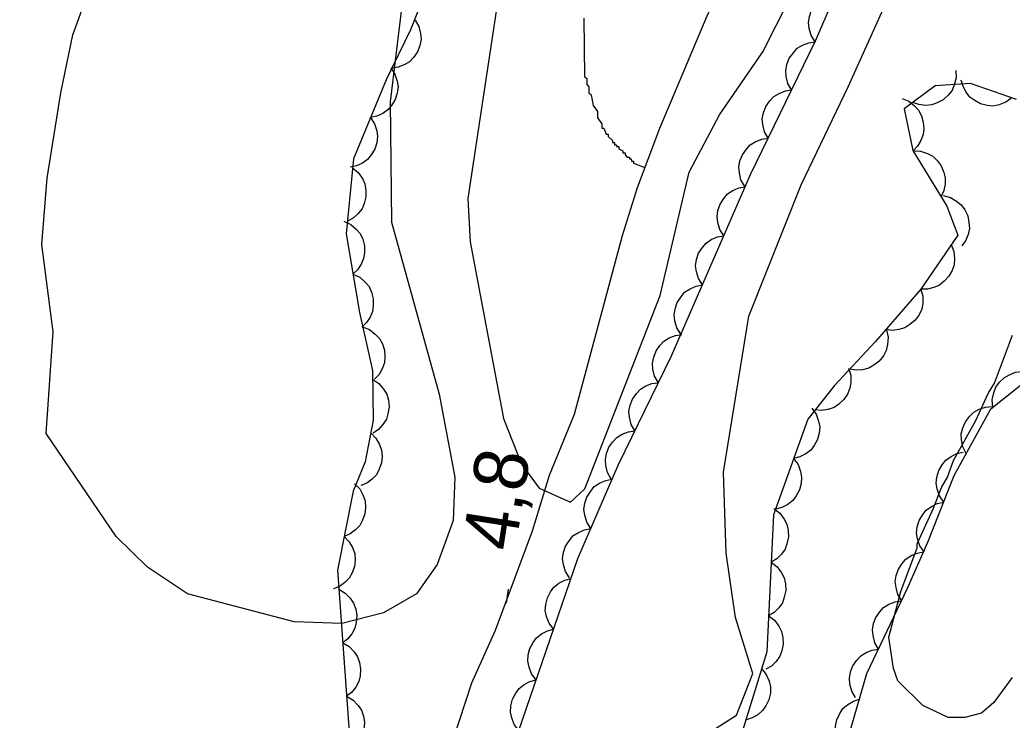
# Model space of a CAD drawing. Extents: x 282461 to 284471, y 5554090 to 5557646.
# Drawn here: x 283662.4 to 283717.9, y 5555165.4 to 5555204.5 of the extents above; entities that cross this region are included whole.
import ezdxf

# ---------------------------------------------------------------- set-up
doc = ezdxf.new("R2010")
doc.units = 0
for name, color, linetype in [('Niveau 1', 7, 'Continuous'), ('Niveau 2', 7, 'Continuous'), ('Niveau 22', 7, 'Continuous'), ('Niveau 3', 7, 'Continuous'), ('Niveau 44', 7, 'Continuous'), ('Niveau 7', 7, 'Continuous')]:
    doc.layers.add(name, color=color, linetype=linetype)

msp = doc.modelspace()

# ---------------------------------------------------------------- linework, layer by layer
at = {"layer": 'Niveau 1'}
for points in [[(283689.65, 5555136.73), (283690.63, 5555142.42), (283694.42, 5555156.97), (283695.9, 5555160.24), (283698.78, 5555163.28), (283702.47, 5555165.64), (283703.38, 5555167.97), (283702.41, 5555171.1), (283701.9, 5555174.69), (283701.74, 5555179.22), (283703.15, 5555187.94), (283706.09, 5555195.28), (283708.71, 5555200.76), (283710.75, 5555205.31), (283711.03, 5555208.4)], [(283683.75, 5555205.15), (283683.11, 5555199.92), (283683.18, 5555193.19), (283685.86, 5555183.58), (283686.72, 5555178.95), (283686.63, 5555176.51), (283685.73, 5555174.06), (283684.59, 5555172.42), (283682.74, 5555171.36), (283680.41, 5555170.76), (283677.74, 5555170.85), (283671.78, 5555172.41), (283669.55, 5555173.9), (283667.79, 5555175.62), (283663.88, 5555181.38), (283664.28, 5555187.07), (283663.65, 5555191.94), (283663.95, 5555195.66), (283664.71, 5555200.43), (283665.37, 5555203.68), (283666.73, 5555207.41)]]:
    msp.add_lwpolyline(points, dxfattribs=at)
at = {"layer": 'Niveau 2'}
for points in [[(283689.53, 5555208.21), (283687.45, 5555194.53), (283687.59, 5555192.09), (283689.45, 5555182.23), (283690.45, 5555179.66), (283691.44, 5555178.33), (283693.19, 5555177.55), (283693.99, 5555178.29), (283698.21, 5555189.09), (283699.83, 5555196), (283701.52, 5555199.19), (283703.94, 5555202.72), (283706.19, 5555207.2)], [(283717.88, 5555167.74), (283716.85, 5555166.34), (283716.16, 5555165.75), (283715.23, 5555165.51), (283714.3, 5555165.5), (283712.89, 5555166.18), (283711.48, 5555167.56), (283711.24, 5555168.25), (283710.99, 5555169.99), (283711.66, 5555172.55), (283712.56, 5555174.99), (283712.56, 5555175.22), (283713.47, 5555177.2), (283713.92, 5555178.37), (283714.26, 5555178.95), (283714.6, 5555179.88), (283715.85, 5555182.1), (283716.53, 5555183.62), (283716.88, 5555184.2), (283717.89, 5555186.88)]]:
    msp.add_lwpolyline(points, dxfattribs=at)
at = {"layer": 'Niveau 22'}
msp.add_lwpolyline([(283679.71, 5555134.18), (283680.33, 5555139.6), (283681.43, 5555144.68), (283682.09, 5555148.4), (283683.88, 5555155.31), (283685.57, 5555161.01), (283687.67, 5555167.44), (283688.99, 5555170.38), (283691.07, 5555175.94), (283692.01, 5555179.06), (283693.42, 5555182.46), (283696.09, 5555192.45), (283696.93, 5555195.13), (283698.18, 5555198.46), (283700.83, 5555204.74), (283706.24, 5555216.69), (283707.09, 5555218.85), (283708.95, 5555224.04), (283710.85, 5555231.15), (283711.78, 5555236.68), (283712.45, 5555239.36), (283712.77, 5555242.09), (283713.32, 5555245.38)], dxfattribs=at)
at = {"layer": 'Niveau 3'}
msp.add_line((283689.61, 5555171.89), (283689.73, 5555172.68), dxfattribs=at)
at = {"layer": 'Niveau 44'}
for points in [[(283678.75, 5555121.66), (283683.39, 5555141.57), (283686.07, 5555151.12), (283687.41, 5555156.35), (283693.6, 5555174.4), (283695.87, 5555179.65), (283698.83, 5555185.72), (283703.25, 5555195.86), (283706.89, 5555203.33), (283713.15, 5555217.86), (283716.75, 5555228.38), (283718.59, 5555234.03), (283719.23, 5555237.1), (283719.73, 5555243.52), (283720.03, 5555244.88)], [(283685.82, 5555207.92), (283684.24, 5555203.95), (283682.88, 5555201.16), (283681.06, 5555196.73), (283680.65, 5555192.54), (283681.39, 5555188.14), (283682.13, 5555184.9), (283682.16, 5555182.12), (283681.72, 5555179.79), (283681.04, 5555178.16), (283680.16, 5555173.74), (283680.99, 5555162.38), (283680.58, 5555157.5), (283679.27, 5555149.83), (283677.72, 5555143.08), (283675.41, 5555141.43), (283672.62, 5555141.64), (283670.73, 5555143.94), (283668.82, 5555148.33), (283666.46, 5555151.09), (283661.8, 5555151.28)], [(283706.87, 5555203.28), (283706.64, 5555203.63), (283706.53, 5555204.02), (283706.49, 5555204.35), (283706.54, 5555204.7), (283706.66, 5555205.05), (283706.86, 5555205.37), (283707.07, 5555205.62), (283707.36, 5555205.82), (283707.7, 5555205.97), (283708.05, 5555206.03)], [(283684.51, 5555204.5), (283684.72, 5555204.14), (283684.81, 5555203.74), (283684.84, 5555203.41), (283684.77, 5555203.07), (283684.64, 5555202.73), (283684.42, 5555202.41), (283684.2, 5555202.17), (283683.9, 5555201.99), (283683.55, 5555201.86), (283683.19, 5555201.81)], [(283705.55, 5555200.59), (283705.34, 5555200.95), (283705.25, 5555201.34), (283705.22, 5555201.67), (283705.29, 5555202.02), (283705.42, 5555202.36), (283705.65, 5555202.67), (283705.86, 5555202.92), (283706.16, 5555203.1), (283706.51, 5555203.23), (283706.87, 5555203.28)], [(283683.15, 5555201.82), (283683.38, 5555201.48), (283683.5, 5555201.09), (283683.55, 5555200.76), (283683.51, 5555200.41), (283683.4, 5555200.06), (283683.19, 5555199.73), (283682.99, 5555199.48), (283682.7, 5555199.28), (283682.37, 5555199.12), (283682.01, 5555199.05)], [(283714.72, 5555201.68), (283714.74, 5555201.26), (283714.64, 5555200.87), (283714.52, 5555200.56), (283714.3, 5555200.29), (283714.02, 5555200.04), (283713.68, 5555199.87), (283713.38, 5555199.75), (283713.03, 5555199.73), (283712.66, 5555199.77), (283712.32, 5555199.89)], [(283718.11, 5555200.06), (283715.55, 5555200.96), (283713.57, 5555200.82), (283711.84, 5555199.53), (283712.33, 5555197.21), (283714.23, 5555194.1), (283714.83, 5555192.48), (283712.77, 5555189.45), (283710.24, 5555186.52), (283707.94, 5555184.06), (283706.45, 5555182.19), (283704.54, 5555176.84), (283704.16, 5555169.18), (283702.81, 5555164.76)], [(283717.86, 5555200.15), (283717.53, 5555199.9), (283717.14, 5555199.76), (283716.82, 5555199.69), (283716.47, 5555199.72), (283716.11, 5555199.81), (283715.78, 5555200), (283715.51, 5555200.19), (283715.3, 5555200.47), (283715.13, 5555200.79), (283715.03, 5555201.14)], [(283704.24, 5555197.89), (283704.03, 5555198.25), (283703.94, 5555198.65), (283703.91, 5555198.98), (283703.98, 5555199.32), (283704.11, 5555199.67), (283704.33, 5555199.98), (283704.55, 5555200.22), (283704.85, 5555200.4), (283705.2, 5555200.54), (283705.55, 5555200.59)], [(283711.72, 5555200.12), (283712.1, 5555199.96), (283712.42, 5555199.7), (283712.64, 5555199.46), (283712.8, 5555199.15), (283712.91, 5555198.79), (283712.93, 5555198.41), (283712.9, 5555198.09), (283712.78, 5555197.76), (283712.59, 5555197.44), (283712.34, 5555197.18)], [(283682.01, 5555199.05), (283682.24, 5555198.7), (283682.36, 5555198.31), (283682.41, 5555197.99), (283682.37, 5555197.64), (283682.26, 5555197.28), (283682.05, 5555196.96), (283681.85, 5555196.7), (283681.56, 5555196.5), (283681.23, 5555196.35), (283680.87, 5555196.27)], [(283702.93, 5555195.2), (283702.72, 5555195.56), (283702.63, 5555195.95), (283702.6, 5555196.28), (283702.66, 5555196.63), (283702.8, 5555196.97), (283703.02, 5555197.28), (283703.24, 5555197.53), (283703.54, 5555197.71), (283703.88, 5555197.84), (283704.24, 5555197.89)], [(283712.34, 5555197.19), (283712.76, 5555197.17), (283713.14, 5555197.03), (283713.44, 5555196.88), (283713.69, 5555196.64), (283713.91, 5555196.34), (283714.05, 5555195.98), (283714.14, 5555195.67), (283714.13, 5555195.32), (283714.06, 5555194.96), (283713.91, 5555194.63)], [(283681.01, 5555196.24), (283681.33, 5555195.97), (283681.56, 5555195.63), (283681.7, 5555195.34), (283681.76, 5555194.99), (283681.75, 5555194.62), (283681.65, 5555194.25), (283681.54, 5555193.95), (283681.31, 5555193.67), (283681.04, 5555193.43), (283680.72, 5555193.25)], [(283701.76, 5555192.44), (283701.53, 5555192.79), (283701.43, 5555193.18), (283701.38, 5555193.51), (283701.43, 5555193.85), (283701.55, 5555194.2), (283701.76, 5555194.53), (283701.97, 5555194.78), (283702.26, 5555194.97), (283702.6, 5555195.12), (283702.96, 5555195.18)], [(283714.02, 5555194.68), (283714.42, 5555194.58), (283714.77, 5555194.37), (283715.03, 5555194.17), (283715.23, 5555193.88), (283715.39, 5555193.55), (283715.46, 5555193.17), (283715.49, 5555192.85), (283715.41, 5555192.5), (283715.27, 5555192.16), (283715.06, 5555191.87)], [(283680.53, 5555193.25), (283680.91, 5555193.07), (283681.22, 5555192.81), (283681.43, 5555192.56), (283681.58, 5555192.24), (283681.67, 5555191.88), (283681.67, 5555191.49), (283681.63, 5555191.17), (283681.49, 5555190.85), (283681.29, 5555190.54), (283681.03, 5555190.29)], [(283700.56, 5555189.69), (283700.34, 5555190.04), (283700.23, 5555190.43), (283700.18, 5555190.76), (283700.24, 5555191.11), (283700.35, 5555191.46), (283700.56, 5555191.78), (283700.77, 5555192.03), (283701.06, 5555192.22), (283701.4, 5555192.37), (283701.76, 5555192.44)], [(283714.46, 5555191.94), (283714.62, 5555191.55), (283714.65, 5555191.15), (283714.64, 5555190.82), (283714.52, 5555190.49), (283714.34, 5555190.17), (283714.07, 5555189.89), (283713.82, 5555189.68), (283713.5, 5555189.55), (283713.14, 5555189.46), (283712.78, 5555189.46)], [(283681.03, 5555190.29), (283681.41, 5555190.12), (283681.71, 5555189.85), (283681.93, 5555189.6), (283682.07, 5555189.28), (283682.17, 5555188.92), (283682.17, 5555188.54), (283682.13, 5555188.21), (283681.99, 5555187.89), (283681.79, 5555187.58), (283681.53, 5555187.33)], [(283699.36, 5555186.94), (283699.14, 5555187.29), (283699.03, 5555187.68), (283698.99, 5555188.01), (283699.04, 5555188.36), (283699.16, 5555188.71), (283699.37, 5555189.03), (283699.57, 5555189.28), (283699.87, 5555189.47), (283700.21, 5555189.62), (283700.56, 5555189.69)], [(283712.78, 5555189.46), (283712.89, 5555189.06), (283712.88, 5555188.65), (283712.82, 5555188.33), (283712.67, 5555188.01), (283712.45, 5555187.71), (283712.16, 5555187.47), (283711.88, 5555187.29), (283711.55, 5555187.19), (283711.18, 5555187.15), (283710.82, 5555187.19)], [(283681.57, 5555187.34), (283681.96, 5555187.19), (283682.28, 5555186.94), (283682.51, 5555186.7), (283682.68, 5555186.39), (283682.79, 5555186.04), (283682.81, 5555185.66), (283682.79, 5555185.33), (283682.67, 5555185), (283682.49, 5555184.68), (283682.24, 5555184.42)], [(283710.85, 5555187.17), (283710.94, 5555186.76), (283710.91, 5555186.36), (283710.84, 5555186.03), (283710.68, 5555185.72), (283710.45, 5555185.43), (283710.15, 5555185.2), (283709.87, 5555185.03), (283709.52, 5555184.95), (283709.16, 5555184.92), (283708.8, 5555184.98)], [(283698.1, 5555184.22), (283697.89, 5555184.58), (283697.8, 5555184.98), (283697.77, 5555185.31), (283697.84, 5555185.65), (283697.97, 5555186), (283698.19, 5555186.31), (283698.41, 5555186.55), (283698.71, 5555186.73), (283699.06, 5555186.87), (283699.41, 5555186.92)], [(283708.72, 5555185.04), (283708.85, 5555184.65), (283708.85, 5555184.24), (283708.81, 5555183.91), (283708.67, 5555183.59), (283708.47, 5555183.28), (283708.18, 5555183.03), (283707.92, 5555182.84), (283707.58, 5555182.73), (283707.22, 5555182.67), (283706.86, 5555182.7)], [(283707.97, 5555161.8), (283709.76, 5555167.96), (283712.03, 5555172.74), (283713.16, 5555175.3), (283714.63, 5555179.03), (283716.68, 5555182.76), (283719.33, 5555184.87)], [(283716.79, 5555182.85), (283716.76, 5555183.27), (283716.85, 5555183.66), (283716.96, 5555183.97), (283717.17, 5555184.25), (283717.44, 5555184.51), (283717.77, 5555184.69), (283718.07, 5555184.82), (283718.42, 5555184.85), (283718.79, 5555184.82), (283719.14, 5555184.72)], [(283682.14, 5555184.4), (283682.48, 5555184.17), (283682.74, 5555183.86), (283682.92, 5555183.58), (283683.01, 5555183.24), (283683.05, 5555182.87), (283682.99, 5555182.49), (283682.9, 5555182.18), (283682.71, 5555181.88), (283682.46, 5555181.61), (283682.17, 5555181.4)], [(283696.79, 5555181.53), (283696.58, 5555181.89), (283696.49, 5555182.29), (283696.46, 5555182.61), (283696.52, 5555182.96), (283696.66, 5555183.3), (283696.88, 5555183.62), (283697.1, 5555183.86), (283697.4, 5555184.04), (283697.74, 5555184.17), (283698.1, 5555184.22)], [(283706.67, 5555182.8), (283706.92, 5555182.47), (283707.05, 5555182.08), (283707.12, 5555181.76), (283707.09, 5555181.41), (283707, 5555181.05), (283706.81, 5555180.72), (283706.62, 5555180.45), (283706.34, 5555180.24), (283706.01, 5555180.07), (283705.66, 5555179.98)], [(283715.31, 5555180.26), (283715.12, 5555180.63), (283715.04, 5555181.03), (283715.03, 5555181.36), (283715.11, 5555181.7), (283715.26, 5555182.04), (283715.5, 5555182.34), (283715.73, 5555182.57), (283716.04, 5555182.74), (283716.39, 5555182.85), (283716.75, 5555182.89)], [(283682.03, 5555181.42), (283682.32, 5555181.12), (283682.52, 5555180.76), (283682.63, 5555180.45), (283682.66, 5555180.1), (283682.62, 5555179.74), (283682.49, 5555179.38), (283682.34, 5555179.08), (283682.1, 5555178.83), (283681.8, 5555178.61), (283681.47, 5555178.47)], [(283695.47, 5555178.83), (283695.26, 5555179.2), (283695.17, 5555179.59), (283695.14, 5555179.92), (283695.21, 5555180.26), (283695.34, 5555180.61), (283695.56, 5555180.92), (283695.78, 5555181.16), (283696.08, 5555181.34), (283696.43, 5555181.48), (283696.79, 5555181.53)], [(283714.05, 5555177.55), (283713.81, 5555177.89), (283713.69, 5555178.28), (283713.63, 5555178.6), (283713.67, 5555178.95), (283713.78, 5555179.31), (283713.97, 5555179.63), (283714.17, 5555179.89), (283714.46, 5555180.1), (283714.79, 5555180.26), (283715.14, 5555180.34)], [(283705.66, 5555179.98), (283705.91, 5555179.64), (283706.04, 5555179.26), (283706.11, 5555178.94), (283706.08, 5555178.59), (283705.99, 5555178.23), (283705.8, 5555177.9), (283705.61, 5555177.63), (283705.33, 5555177.42), (283705, 5555177.25), (283704.65, 5555177.16)], [(283694.32, 5555176.07), (283694.1, 5555176.42), (283693.99, 5555176.81), (283693.94, 5555177.14), (283693.99, 5555177.48), (283694.11, 5555177.83), (283694.32, 5555178.15), (283694.52, 5555178.41), (283694.82, 5555178.6), (283695.16, 5555178.75), (283695.51, 5555178.82)], [(283681.12, 5555178.57), (283681.42, 5555178.28), (283681.61, 5555177.92), (283681.72, 5555177.61), (283681.74, 5555177.25), (283681.7, 5555176.89), (283681.56, 5555176.53), (283681.42, 5555176.24), (283681.17, 5555175.99), (283680.87, 5555175.77), (283680.54, 5555175.63)], [(283712.95, 5555174.76), (283712.71, 5555175.1), (283712.59, 5555175.49), (283712.53, 5555175.81), (283712.57, 5555176.16), (283712.68, 5555176.52), (283712.88, 5555176.85), (283713.07, 5555177.1), (283713.36, 5555177.31), (283713.69, 5555177.47), (283714.05, 5555177.55)], [(283704.56, 5555177.18), (283704.89, 5555176.93), (283705.13, 5555176.6), (283705.29, 5555176.31), (283705.36, 5555175.96), (283705.37, 5555175.6), (283705.29, 5555175.22), (283705.19, 5555174.91), (283704.98, 5555174.63), (283704.72, 5555174.37), (283704.41, 5555174.18)], [(283693.13, 5555173.31), (283692.91, 5555173.67), (283692.8, 5555174.06), (283692.75, 5555174.38), (283692.8, 5555174.73), (283692.92, 5555175.08), (283693.13, 5555175.4), (283693.33, 5555175.66), (283693.63, 5555175.85), (283693.97, 5555176), (283694.32, 5555176.07)], [(283680.54, 5555175.63), (283680.83, 5555175.33), (283681.02, 5555174.97), (283681.13, 5555174.66), (283681.15, 5555174.31), (283681.11, 5555173.95), (283680.98, 5555173.59), (283680.83, 5555173.3), (283680.58, 5555173.05), (283680.28, 5555172.83), (283679.95, 5555172.69)], [(283711.71, 5555172.02), (283711.49, 5555172.38), (283711.39, 5555172.77), (283711.34, 5555173.1), (283711.4, 5555173.44), (283711.52, 5555173.79), (283711.73, 5555174.11), (283711.93, 5555174.36), (283712.23, 5555174.56), (283712.57, 5555174.7), (283712.92, 5555174.77)], [(283704.41, 5555174.18), (283704.74, 5555173.93), (283704.98, 5555173.6), (283705.14, 5555173.31), (283705.21, 5555172.97), (283705.23, 5555172.6), (283705.14, 5555172.23), (283705.04, 5555171.92), (283704.83, 5555171.64), (283704.57, 5555171.38), (283704.26, 5555171.19)], [(283692.24, 5555170.44), (283691.99, 5555170.78), (283691.85, 5555171.16), (283691.78, 5555171.48), (283691.81, 5555171.83), (283691.9, 5555172.19), (283692.08, 5555172.53), (283692.26, 5555172.8), (283692.54, 5555173.01), (283692.87, 5555173.19), (283693.22, 5555173.28)], [(283680.24, 5555172.67), (283680.6, 5555172.46), (283680.88, 5555172.17), (283681.07, 5555171.9), (283681.19, 5555171.56), (283681.24, 5555171.2), (283681.21, 5555170.82), (283681.14, 5555170.5), (283680.97, 5555170.19), (283680.74, 5555169.9), (283680.46, 5555169.68)], [(283710.41, 5555169.33), (283710.2, 5555169.68), (283710.1, 5555170.08), (283710.07, 5555170.41), (283710.13, 5555170.75), (283710.26, 5555171.1), (283710.48, 5555171.41), (283710.69, 5555171.66), (283710.99, 5555171.84), (283711.34, 5555171.98), (283711.69, 5555172.03)], [(283704.26, 5555171.19), (283704.59, 5555170.94), (283704.83, 5555170.61), (283704.99, 5555170.32), (283705.06, 5555169.98), (283705.08, 5555169.61), (283705, 5555169.23), (283704.89, 5555168.93), (283704.68, 5555168.64), (283704.42, 5555168.38), (283704.11, 5555168.2)], [(283691.27, 5555167.61), (283691.02, 5555167.94), (283690.88, 5555168.32), (283690.81, 5555168.65), (283690.83, 5555169), (283690.92, 5555169.36), (283691.11, 5555169.69), (283691.29, 5555169.96), (283691.57, 5555170.18), (283691.9, 5555170.35), (283692.24, 5555170.44)], [(283680.46, 5555169.68), (283680.82, 5555169.47), (283681.1, 5555169.17), (283681.29, 5555168.9), (283681.4, 5555168.57), (283681.46, 5555168.21), (283681.43, 5555167.83), (283681.36, 5555167.51), (283681.19, 5555167.2), (283680.96, 5555166.91), (283680.68, 5555166.69)], [(283709.12, 5555166.62), (283708.91, 5555166.98), (283708.81, 5555167.37), (283708.78, 5555167.7), (283708.84, 5555168.05), (283708.97, 5555168.39), (283709.19, 5555168.71), (283709.41, 5555168.95), (283709.71, 5555169.13), (283710.05, 5555169.27), (283710.41, 5555169.33)], [(283703.87, 5555168.24), (283704.13, 5555167.91), (283704.29, 5555167.54), (283704.37, 5555167.22), (283704.36, 5555166.87), (283704.28, 5555166.5), (283704.11, 5555166.16), (283703.93, 5555165.89), (283703.66, 5555165.66), (283703.34, 5555165.48), (283703, 5555165.37)], [(283690.3, 5555164.77), (283690.05, 5555165.11), (283689.91, 5555165.49), (283689.84, 5555165.81), (283689.86, 5555166.16), (283689.95, 5555166.52), (283690.13, 5555166.86), (283690.32, 5555167.12), (283690.6, 5555167.34), (283690.92, 5555167.52), (283691.27, 5555167.61)], [(283680.68, 5555166.69), (283681.04, 5555166.48), (283681.32, 5555166.18), (283681.51, 5555165.91), (283681.62, 5555165.58), (283681.68, 5555165.22), (283681.64, 5555164.83), (283681.58, 5555164.51), (283681.41, 5555164.21), (283681.18, 5555163.92), (283680.89, 5555163.69)], [(283708.51, 5555163.65), (283708.24, 5555163.98), (283708.08, 5555164.35), (283708, 5555164.67), (283708.01, 5555165.02), (283708.08, 5555165.38), (283708.25, 5555165.73), (283708.42, 5555166), (283708.69, 5555166.23), (283709, 5555166.42), (283709.35, 5555166.53)]]:
    msp.add_lwpolyline(points, dxfattribs=at)
at = {"layer": 'Niveau 7'}
msp.add_lwpolyline([(283693.94, 5555204.6), (283693.98, 5555201.35), (283694.1, 5555201.23), (283694.1, 5555200.89), (283694.22, 5555200.77), (283694.22, 5555200.42), (283694.34, 5555200.31), (283694.46, 5555199.73), (283694.7, 5555199.38), (283694.7, 5555199.03), (283694.94, 5555198.69), (283694.94, 5555198.45), (283695.06, 5555198.46), (283695.18, 5555198.11), (283695.3, 5555198.11), (283695.3, 5555197.99), (283695.53, 5555197.76), (283695.54, 5555197.65), (283695.65, 5555197.65), (283695.65, 5555197.53), (283695.77, 5555197.53), (283695.77, 5555197.42), (283695.89, 5555197.42), (283695.89, 5555197.3), (283696.12, 5555197.19), (283696.12, 5555197.07), (283696.24, 5555197.07), (283696.24, 5555196.96), (283696.36, 5555196.84), (283696.48, 5555196.84), (283696.48, 5555196.73), (283696.59, 5555196.73), (283696.6, 5555196.61), (283696.71, 5555196.61), (283696.71, 5555196.5), (283697.35, 5555196.26)], dxfattribs=at)

# ---------------------------------------------------------------- texts
at = {"layer": 'Niveau 3'}
msp.add_text('4,8  ', height=3, rotation=81.0957, dxfattribs=at).set_placement((283690.09, 5555174.73))

doc.saveas('drawing.dxf')
